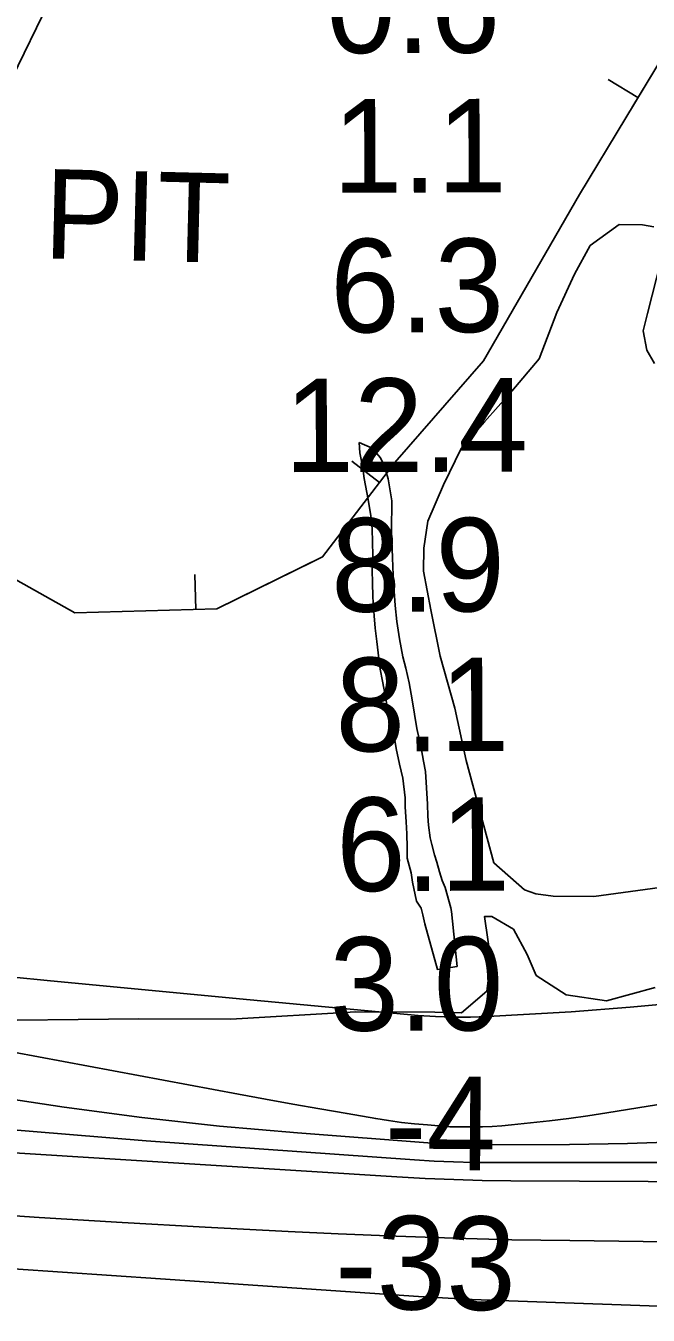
# Model space of a CAD drawing. Extents: x 3704301 to 3742427, y 506229 to 532009.
# Drawn here: x 3717223 to 3717669, y 520641 to 521564 of the extents above; entities that cross this region are included whole.
import ezdxf

# ---------------------------------------------------------------- set-up
doc = ezdxf.new("R2010")
doc.units = 0
for name, color, linetype in [('V-BORW-IDEN', 7, 'Continuous'), ('V-BORW-LINE', 7, 'Continuous'), ('V-RIVR-EDGE', 7, 'Continuous'), ('V-RIVR-RANG', 7, 'Continuous'), ('V-SITE-VEGE', 7, 'Continuous'), ('V-TOPO-DPTH', 7, 'Continuous'), ('V-TOPO-MINR', 7, 'Continuous'), ('V-TOPO-SHOR', 7, 'Continuous'), ('V-TOPO-WATR', 7, 'Continuous')]:
    doc.layers.add(name, color=color, linetype=linetype)

msp = doc.modelspace()

# ---------------------------------------------------------------- linework, layer by layer
at = {"layer": 'V-BORW-LINE'}
for p, q in [((3717661.74, 521512.41), (3717640.35, 521525.34)), ((3717476.55, 521236.9), (3717456.7, 521252.09)), ((3717344.97, 521145.91), (3717344.31, 521170.9))]:
    msp.add_line(p, q, dxfattribs=at)
for points in [[(3717657.31, 521505.07), (3717686.17, 521552.82), (3717744.34, 521658.41), (3717811.6, 521857.15), (3717829.08, 521951.97), (3717798.73, 521989.71), (3717662.55, 521976.35), (3717591.13, 521961.83), (3717434.89, 521918.29), (3717341.14, 521891.49), (3717302.41, 521893.83), (3717212.74, 521894.47), (3717028.34, 521947.05), (3716873.4, 521992.27), (3716736.76, 522029.89), (3716651.7, 522034.71), (3716622.9, 522017.68), (3716589.54, 521959.64), (3716576.16, 521933.84)], [(3717744.34, 521658.41), (3717686.17, 521552.82), (3717619.76, 521442.96), (3717551.1, 521323.87), (3717487.5, 521251.2), (3717435.81, 521183.67), (3717360.15, 521146.31), (3717258.4, 521143.63), (3717182.9, 521185.85), (3717133.69, 521192.08), (3717106.2, 521180.95), (3717086.92, 521135.46), (3717064.15, 521043.74), (3717051.14, 521028.51), (3717032.12, 521020.85), (3717001.97, 521017.15), (3716911.44, 521048.68), (3716817.48, 521067.93), (3716698.01, 521085.02), (3716542.17, 521122.25), (3716366.16, 521160.44)], [(3716768.92, 521074.87), (3716817.48, 521067.93), (3716911.44, 521048.68), (3717001.97, 521017.15), (3717032.12, 521020.85), (3717051.14, 521028.51), (3717064.15, 521043.74), (3717086.92, 521135.46), (3717106.2, 521180.95), (3717133.69, 521192.08), (3717182.9, 521185.85), (3717258.4, 521143.63), (3717360.15, 521146.31), (3717429.68, 521180.64)]]:
    msp.add_lwpolyline(points, dxfattribs=at)
at = {"layer": 'V-RIVR-EDGE'}
for points in [[(3717674.06, 520875.36), (3717639.22, 520865.84), (3717610.42, 520870.11), (3717588.84, 520883.97), (3717582.27, 520898.99), (3717572.71, 520917.03), (3717557.13, 520926.07), (3717551.72, 520926.09), (3717556.45, 520894.86), (3717553.39, 520872.65), (3717535.34, 520857.09)], [(3717535.34, 520857.09), (3717516.14, 520857.74), (3717459.71, 520857.88), (3717370.24, 520852.69), (3717304.21, 520852.86), (3717173.33, 520851.38)]]:
    msp.add_lwpolyline(points, dxfattribs=at)
at = {"layer": 'V-SITE-VEGE'}
for points in [[(3717688.01, 520948.23), (3717630.04, 520940.51), (3717601.09, 520940.79), (3717588.69, 520942.28), (3717580.45, 520945.12), (3717558.58, 520964.62), (3717538.59, 521037.88), (3717530.68, 521075.18), (3717520, 521112.5), (3717513.42, 521145.65), (3717508.17, 521173.27), (3717508.33, 521189.82), (3717511.27, 521209.09), (3717522.54, 521235.17), (3717535.2, 521261.25), (3717551.92, 521280.39), (3717571.43, 521302.26), (3717590.95, 521325.51), (3717603.67, 521358.48), (3717616.34, 521385.93), (3717627.56, 521406.51), (3717648.38, 521421.48), (3717664.93, 521421.32), (3717673.19, 521419.86)], [(3717678.48, 521396.37), (3717668.46, 521357.87), (3717665.59, 521345.49), (3717668.21, 521331.67), (3717673.63, 521321.97)]]:
    msp.add_lwpolyline(points, dxfattribs=at)
at = {"layer": 'V-TOPO-DPTH'}
for points in [[(3716422.82, 520965.58), (3716494.63, 520956.65), (3716594.78, 520945.3), (3716616.65, 520942.87), (3716638.51, 520940.49), (3716660.39, 520938.19), (3716682.27, 520935.95), (3717093.28, 520894.67), (3717165.91, 520887.45), (3717238.55, 520880.35), (3717311.21, 520873.4), (3717383.87, 520866.56), (3717504.36, 520855.36), (3717516.8, 520854.49), (3717529.24, 520853.99), (3717541.68, 520854.06), (3717554.14, 520854.5), (3717613.93, 520857.99), (3717656.21, 520861.1), (3717698.4, 520865.07)], [(3717865.55, 520735.46), (3717570.64, 520736.94), (3717550.21, 520737.22), (3717529.79, 520737.73), (3717509.39, 520738.6), (3717488.99, 520739.7), (3716875.78, 520778.19), (3716835.49, 520781.09), (3716795.25, 520784.47), (3716755.07, 520788.58), (3716714.95, 520793.17), (3716674.89, 520798.37), (3716634.87, 520803.89), (3716594.93, 520809.88), (3716555.03, 520816.2), (3716435.17, 520835.9)], [(3716435.17, 520835.9), (3716555.03, 520816.2), (3716594.93, 520809.88), (3716634.87, 520803.89), (3716674.89, 520798.37), (3716714.95, 520793.17), (3716755.07, 520788.58), (3716795.25, 520784.47), (3716835.49, 520781.09), (3716875.78, 520778.19), (3717488.99, 520739.7), (3717509.39, 520738.6), (3717529.79, 520737.73), (3717550.21, 520737.22), (3717570.64, 520736.94), (3717865.55, 520735.46)], [(3717195.39, 520798.04), (3717250.79, 520789.57), (3717306.31, 520782.1), (3717362.01, 520776.12), (3717417.83, 520771.15), (3717514.37, 520763.84), (3717522.01, 520763.35), (3717529.66, 520762.99), (3717537.32, 520762.8), (3717544.98, 520762.73), (3717612.73, 520762.94), (3717654.24, 520763.63), (3717695.71, 520765.05)], [(3717695.71, 520765.05), (3717654.24, 520763.63), (3717612.73, 520762.94), (3717544.98, 520762.73), (3717537.32, 520762.8), (3717529.66, 520762.99), (3717522.01, 520763.35), (3717514.37, 520763.84), (3717417.83, 520771.15), (3717362.01, 520776.12), (3717306.31, 520782.1), (3717250.79, 520789.57), (3717195.39, 520798.04)], [(3717700.67, 520693.03), (3717612.97, 520694.05), (3717571.48, 520694.75), (3717529.99, 520695.75), (3717488.52, 520697.19), (3717447.06, 520698.93), (3717411.09, 520700.63), (3717351.66, 520703.65), (3717292.24, 520706.95), (3717232.85, 520710.67), (3717173.48, 520714.66), (3716664.83, 520750.67), (3716649.11, 520751.83), (3716633.4, 520753.04), (3716617.7, 520754.34), (3716602, 520755.7), (3716510.55, 520763.89), (3716449.22, 520770.04)], [(3716449.22, 520770.04), (3716510.55, 520763.89), (3716602, 520755.7), (3716617.7, 520754.34), (3716633.4, 520753.04), (3716649.11, 520751.83), (3716664.83, 520750.67), (3717173.48, 520714.66), (3717232.85, 520710.67), (3717292.24, 520706.95), (3717351.66, 520703.65), (3717411.09, 520700.63), (3717447.06, 520698.93), (3717488.52, 520697.19), (3717529.99, 520695.75), (3717571.48, 520694.75), (3717612.97, 520694.05), (3717700.67, 520693.03)], [(3717857.11, 520640.66), (3717555.85, 520651.4), (3717543.02, 520651.92), (3717530.18, 520652.52), (3717517.36, 520653.25), (3717504.54, 520654.06), (3717319.65, 520666.67), (3717214.39, 520673.9), (3717109.14, 520681.2), (3717003.89, 520688.61), (3716898.65, 520696.08), (3716701.47, 520710.19), (3716666.91, 520712.67), (3716632.36, 520715.15), (3716597.81, 520717.64), (3716563.25, 520720.13), (3716128.46, 520751.55)], [(3716128.46, 520751.55), (3716563.25, 520720.13), (3716597.81, 520717.64), (3716632.36, 520715.15), (3716666.91, 520712.67), (3716701.47, 520710.19), (3716898.65, 520696.08), (3717003.89, 520688.61), (3717109.14, 520681.2), (3717214.39, 520673.9), (3717319.65, 520666.67), (3717504.54, 520654.06), (3717517.36, 520653.25), (3717530.18, 520652.52), (3717543.02, 520651.92), (3717555.85, 520651.4), (3717857.11, 520640.66)]]:
    msp.add_lwpolyline(points, dxfattribs=at)
at = {"layer": 'V-TOPO-MINR'}
for points in [[(3717686.78, 520749.96), (3717557.81, 520749.93), (3717543.76, 520750.07), (3717529.73, 520750.42), (3717515.71, 520751.06), (3717501.69, 520751.9), (3717309.45, 520765.54), (3717199.46, 520774.62), (3717089.65, 520785.39), (3716980.12, 520798.7), (3716870.78, 520813.71), (3716699.63, 520839.23), (3716667.81, 520843.95), (3716635.99, 520848.65), (3716604.16, 520853.31), (3716572.33, 520857.95), (3716539.26, 520862.75), (3716490.86, 520869.48), (3716442.41, 520875.84)], [(3717797.97, 520811.02), (3717639.43, 520785.54), (3717625.79, 520783.47), (3717612.13, 520781.55), (3717598.45, 520779.87), (3717584.74, 520778.35), (3717571.06, 520776.95), (3717564.17, 520776.35), (3717557.27, 520775.88), (3717550.36, 520775.62), (3717543.44, 520775.5), (3717532.14, 520775.47), (3717530.87, 520775.48), (3717529.59, 520775.51), (3717528.32, 520775.57), (3717527.05, 520775.65), (3717510.95, 520776.87), (3717501.65, 520777.7), (3717492.37, 520778.72), (3717483.12, 520780), (3717473.89, 520781.46), (3717453.39, 520785), (3717433.94, 520788.4), (3717414.49, 520791.85), (3717395.06, 520795.37), (3717375.64, 520798.95), (3717070.99, 520855.62)], [(3717865.55, 520735.46), (3717570.64, 520736.94), (3717550.21, 520737.22), (3717529.79, 520737.73), (3717509.39, 520738.6), (3717488.99, 520739.7), (3716875.78, 520778.19), (3716835.49, 520781.09), (3716795.25, 520784.47), (3716755.07, 520788.58), (3716714.95, 520793.17), (3716674.89, 520798.37), (3716634.87, 520803.89), (3716594.93, 520809.88), (3716555.03, 520816.2), (3716435.17, 520835.9)], [(3717695.71, 520765.05), (3717654.24, 520763.63), (3717612.73, 520762.94), (3717544.98, 520762.73), (3717537.32, 520762.8), (3717529.66, 520762.99), (3717522.01, 520763.35), (3717514.37, 520763.84), (3717417.83, 520771.15), (3717362.01, 520776.12), (3717306.31, 520782.1), (3717250.79, 520789.57), (3717195.39, 520798.04)], [(3717700.67, 520693.03), (3717612.97, 520694.05), (3717571.48, 520694.75), (3717529.99, 520695.75), (3717488.52, 520697.19), (3717447.06, 520698.93), (3717411.09, 520700.63), (3717351.66, 520703.65), (3717292.24, 520706.95), (3717232.85, 520710.67), (3717173.48, 520714.66), (3716664.83, 520750.67), (3716649.11, 520751.83), (3716633.4, 520753.04), (3716617.7, 520754.34), (3716602, 520755.7), (3716510.55, 520763.89), (3716449.22, 520770.04)], [(3717857.11, 520640.66), (3717555.85, 520651.4), (3717543.02, 520651.92), (3717530.18, 520652.52), (3717517.36, 520653.25), (3717504.54, 520654.06), (3717319.65, 520666.67), (3717214.39, 520673.9), (3717109.14, 520681.2), (3717003.89, 520688.61), (3716898.65, 520696.08), (3716701.47, 520710.19), (3716666.91, 520712.67), (3716632.36, 520715.15), (3716597.81, 520717.64), (3716563.25, 520720.13), (3716128.46, 520751.55)]]:
    msp.add_lwpolyline(points, dxfattribs=at)
at = {"layer": 'V-TOPO-SHOR'}
for points in [[(3717375.59, 521860.13), (3717287.58, 521678.8), (3717182.6, 521463.82), (3717121.44, 521347.33), (3717118.31, 521336.26), (3717117.13, 521318.1), (3717115.98, 521302.97)], [(3717462.15, 521265.55), (3717471.44, 521261.43), (3717477.44, 521254.56), (3717480.15, 521248.22), (3717482.84, 521239.37), (3717485.47, 521223.7), (3717485.26, 521202.26), (3717485.84, 521182.82), (3717486.48, 521170.45), (3717487.13, 521159.09), (3717487.78, 521148.74), (3717488.94, 521137.38), (3717490.84, 521124.99), (3717493.24, 521112.11), (3717495.44, 521104.01), (3717497.86, 521093.39), (3717500.01, 521081.26), (3717503.35, 521060.79), (3717506.26, 521048.15), (3717508.17, 521037.28), (3717509.62, 521029.95), (3717510.91, 521006.47), (3717511.33, 520997.89), (3717511.78, 520991.58), (3717512.95, 520982.48), (3717514.17, 520977.67), (3717516.12, 520970.34), (3717517.58, 520965.03), (3717519.54, 520958.2), (3717521.49, 520951.87), (3717523.72, 520946.8), (3717527.62, 520932.38), (3717528.09, 520929.61), (3717532.3, 520890.24)], [(3717462.15, 521265.55), (3717462.58, 521257.98), (3717464.75, 521247.11), (3717465.69, 521239.78), (3717466.65, 521234.73), (3717468.57, 521224.62), (3717470.48, 521212.99), (3717471.4, 521203.9), (3717471.56, 521193.81), (3717471.73, 521184.72), (3717471.37, 521173.62), (3717471.54, 521165.55), (3717471.94, 521154.69), (3717472.83, 521141.32), (3717473.5, 521132.48), (3717474.67, 521123.13), (3717475.6, 521114.79), (3717477.01, 521103.17), (3717478.69, 521094.58), (3717480.86, 521083.46), (3717482.53, 521073.86), (3717484.95, 521062.98), (3717487.39, 521053.88), (3717488.58, 521046.3), (3717491, 521035.17), (3717493.42, 521025.06), (3717495.06, 521011.16), (3717495, 521004.6), (3717495.65, 520994), (3717496.08, 520985.42), (3717496.49, 520975.57), (3717496.41, 520968.01), (3717499.34, 520957.38), (3717500.29, 520950.81), (3717503.19, 520937.16), (3717506.42, 520932.08), (3717507.64, 520927.28), (3717509.09, 520920.95), (3717518.09, 520888.19), (3717524.31, 520889.22), (3717532.3, 520890.24)]]:
    msp.add_lwpolyline(points, dxfattribs=at)
at = {"layer": 'V-TOPO-WATR'}
msp.add_lwpolyline([(3717698.4, 520865.07), (3717656.21, 520861.1), (3717613.93, 520857.99), (3717554.14, 520854.5), (3717541.68, 520854.06), (3717529.24, 520853.99), (3717516.8, 520854.49), (3717504.36, 520855.36), (3717383.87, 520866.56), (3717311.21, 520873.4), (3717238.55, 520880.35), (3717165.91, 520887.45), (3717093.28, 520894.67), (3716682.27, 520935.95), (3716660.39, 520938.19), (3716638.51, 520940.49), (3716616.65, 520942.87), (3716594.78, 520945.3), (3716494.63, 520956.65), (3716422.82, 520965.58)], dxfattribs=at)

# ---------------------------------------------------------------- texts
at = {"layer": 'V-BORW-IDEN'}
msp.add_text(' PIT', height=64, rotation=358.55817, dxfattribs=at).set_placement((3717211.89, 521398.01))
at = {"layer": 'V-RIVR-RANG'}
for s, rotation, p in [('0.6', 0.12833, (3717438.5, 521544.31)), ('1.1', 0.12833, (3717443.2, 521444.32)), ('6.3', 0.12833, (3717441.31, 521344.31)), ('12.4', 0.12833, (3717408.55, 521244.24)), ('8.9', 0.12833, (3717442, 521144.31)), ('8.1', 0.12833, (3717445.12, 521044.32)), ('6.1', 0.12833, (3717445.6, 520944.32)), ('3.0', 0.12833, (3717440.81, 520844.31)), ('-4', 359.58361, (3717480.27, 520744.87)), ('-33', 359.58361, (3717444.61, 520645.13))]:
    msp.add_text(s, height=67, rotation=rotation, dxfattribs=at).set_placement(p)

doc.saveas('drawing.dxf')
